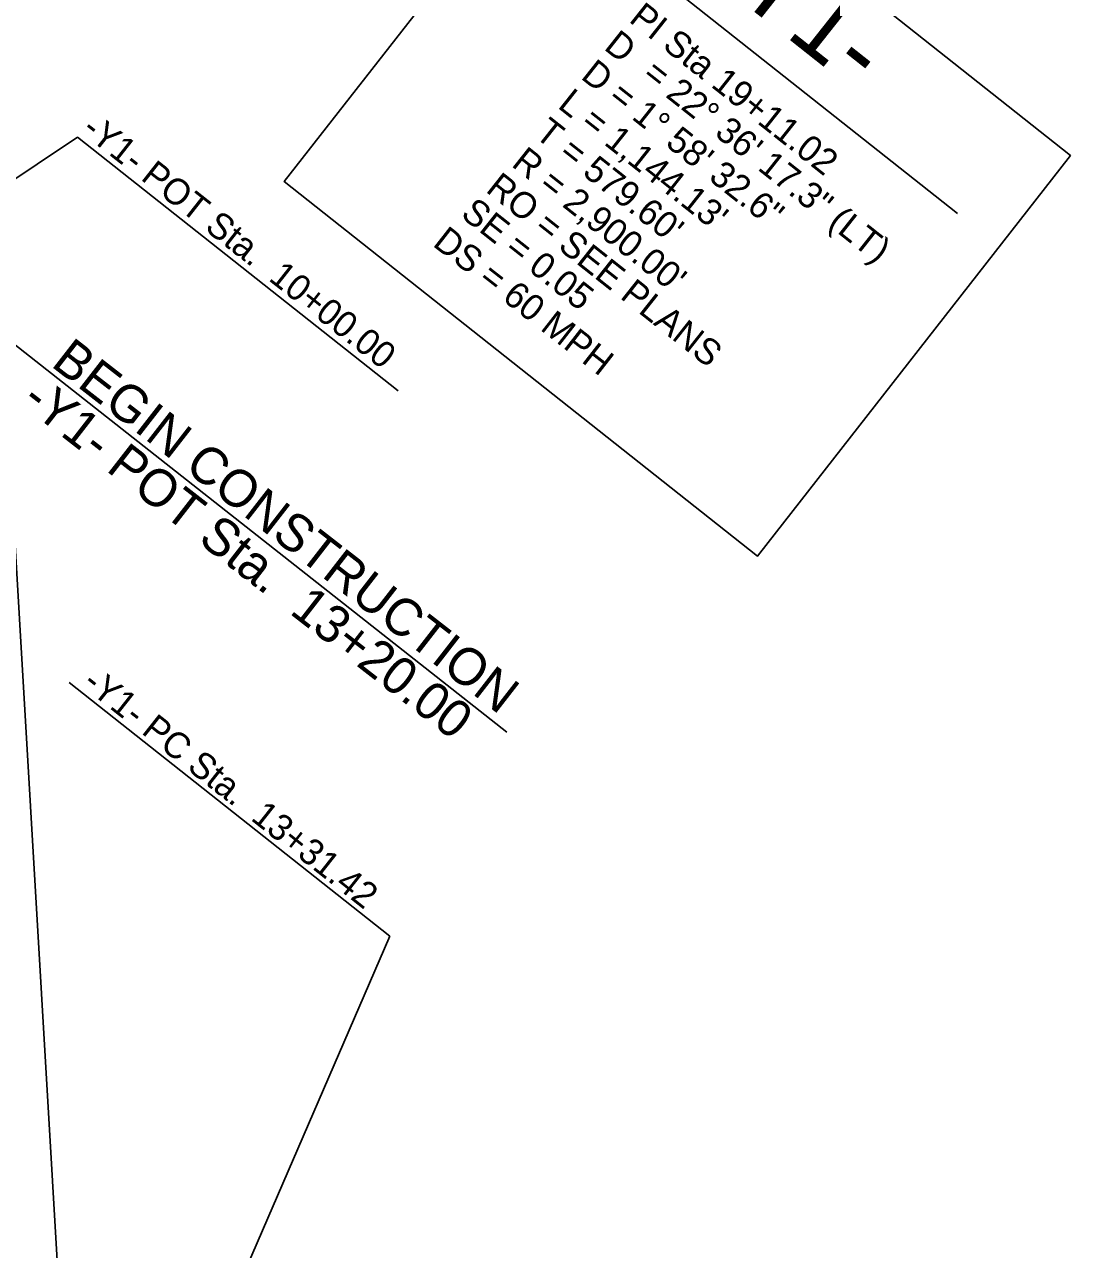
# Model space of a CAD drawing. Extents: x 1778969 to 1790720, y 807089 to 817794.
# Drawn here: x 1781813.6 to 1782094.6, y 815163.8 to 815492.9 of the extents above; entities that cross this region are included whole.
import ezdxf

# ---------------------------------------------------------------- set-up
doc = ezdxf.new("R2010")
doc.units = 0
doc.layers.add('Prop Horizontal Alignment Curve and Spiral Data', color=7, linetype='Continuous')
doc.layers.add('Prop Horizontal Alignment Station Label', color=7, linetype='Continuous')

msp = doc.modelspace()

# ---------------------------------------------------------------- linework, layer by layer
at = {"layer": 'Prop Horizontal Alignment Station Label'}
for p, q in [((1781966.19, 815519.68), (1782064.22, 815442.06)), ((1781645.87, 815341.16), (1781827.87, 815462.64)), ((1781827.87, 815462.64), (1781913.96, 815394.48)), ((1781827.26, 815077.53), (1781807.83, 815409.38)), ((1781807.83, 815409.38), (1781943.15, 815302.75)), ((1781825.63, 815316.16), (1781911.72, 815248)), ((1781834.48, 815069.48), (1781911.72, 815248))]:
    msp.add_line(p, q, dxfattribs=at)
msp.add_lwpolyline([(1781967.53, 815558.27), (1782094.61, 815457.66), (1782010.49, 815350.04), (1781883.42, 815450.65)], close=True, dxfattribs=at)

# ---------------------------------------------------------------- texts
at = {"layer": 'Prop Horizontal Alignment Curve and Spiral Data'}
for s, rotation, p in [('PI Sta 19+11.02', 321.6272, (1781975.72, 815493.78)), ('D', 321.6272, (1781968.99, 815486.35)), ('D = 1%%d 58\' 32.6"', 321.6272, (1781962.78, 815478.51)), ('= 22%%d 36\' 17.3" (LT)', 321.6272, (1781979.24, 815478.61)), ("L = 1,144.13'", 321.6272, (1781956.57, 815470.67)), ("T = 579.60'", 321.6272, (1781950.36, 815462.83)), ("R = 2,900.00'", 321.6272, (1781944.16, 815454.99)), ('RO = SEE PLANS', 321.6272, (1781937.25, 815448.1)), ('SE = 0.05', 321.6272, (1781930.49, 815441.37)), ('DS = 60 MPH', 321.9988, (1781922.99, 815433.58))]:
    msp.add_text(s, height=7, rotation=rotation, dxfattribs=at).set_placement(p)
at = {"layer": 'Prop Horizontal Alignment Station Label'}
for s, height, rotation, p in [('-Y1-', 20, 321.6309, (1781996.7, 815506.53)), ('-Y1- POT Sta.  10+00.00', 7, 321.7836, (1781828.65, 815463.89)), ('BEGIN CONSTRUCTION', 10, 322.1266, (1781820.44, 815401.28)), ('-Y1- POT Sta.  13+20.00', 10, 322.1266, (1781812.39, 815390.93)), ('-Y1- PC Sta.  13+31.42', 7, 321.639, (1781828.86, 815315.2))]:
    msp.add_text(s, height=height, rotation=rotation, dxfattribs=at).set_placement(p)

doc.saveas('drawing.dxf')
